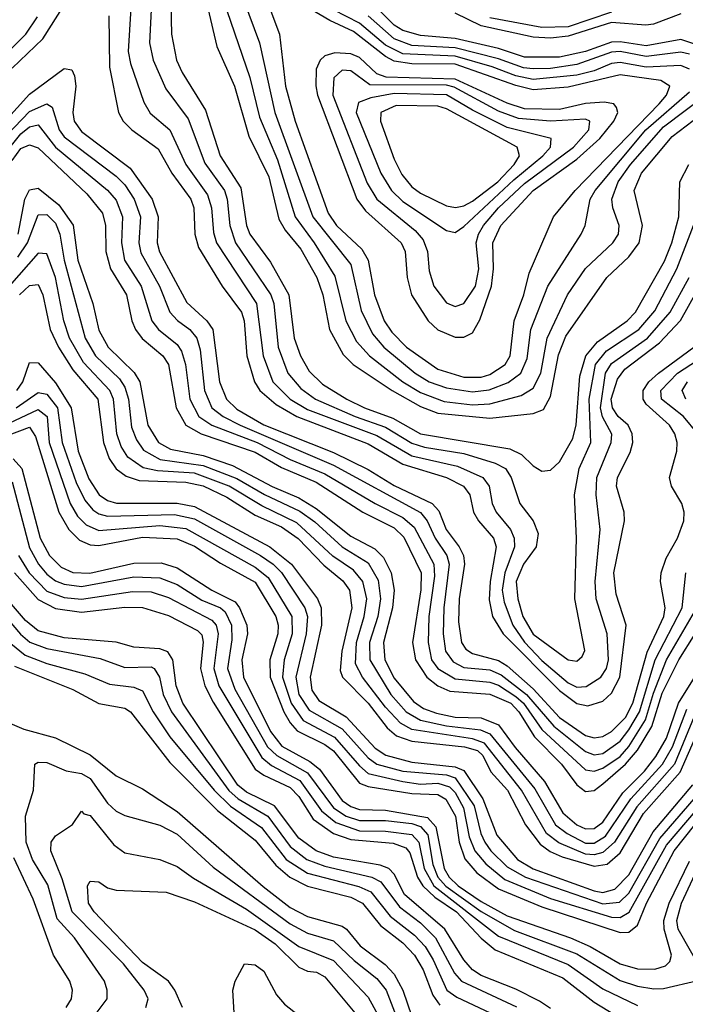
# Model space of a CAD drawing. Header units: inches. Extents: x 501365 to 657855, y 482276 to 547543.
# Tile 833 of 957: x 632708 to 634240, y 486937 to 489203. Entities that reach past the tile are written whole.
import ezdxf

# ---------------------------------------------------------------- set-up
doc = ezdxf.new("R2010")
doc.units = ezdxf.units.IN
doc.header["$MEASUREMENT"] = 0
doc.layers.add('A6438', color=7, linetype='Continuous')

msp = doc.modelspace()

# ---------------------------------------------------------------- linework, layer by layer
at = {"layer": 'A6438', "color": 5}
for points, elevation in [([(633054, 489310), (633056.7, 489170), (633068.5, 489110), (633081.6, 489081.6), (633135.4, 488995.4), (633168.9, 488890), (633216.5, 488816.5), (633230, 488730), (633237.1, 488710), (633284.9, 488644.9), (633327.4, 488570), (633339.7, 488470), (633353.7, 488430), (633374.2, 488394.2), (633404.6, 488364.6), (633460.7, 488330), (633501.3, 488310), (633566.5, 488286.5), (633630, 488249.9), (633836, 488216), (633862.9, 488202.9), (633890, 488176.6), (633910, 488164.1), (633930, 488166.9), (633950, 488185.9), (633980.8, 488239.2), (633989, 488271), (633997.4, 488382.6), (634011.1, 488430), (634037.8, 488462.2), (634105.9, 488510), (634125.1, 488530), (634192.3, 488647.7), (634209.1, 488690), (634225.4, 488750), (634227.6, 488830), (634248.1, 488870)], 3680), ([(632690, 489092.1), (632761, 489159), (632830, 489269.4)], 3620), ([(633012.6, 489272.6), (633006.5, 489150), (633014.7, 489110), (633044.4, 489044.4), (633095.4, 488975.4), (633133.5, 488873.5), (633179.1, 488810), (633185.3, 488790), (633191.4, 488730), (633204.5, 488690), (633286.1, 488570), (633292.9, 488550), (633302.8, 488450), (633324.8, 488390), (633354.6, 488354.6), (633388.7, 488330), (633480.2, 488290), (633550, 488265.3), (633610, 488228.3), (633639.3, 488219.3), (633730, 488204.6), (633802.6, 488182.6), (633825.7, 488170), (633838.9, 488150), (633858.8, 488090), (633890.1, 488050), (633901.1, 488021.1), (633896.6, 487990), (633867.3, 487950), (633850.5, 487910), (633854.1, 487870), (633866.2, 487830), (633890, 487789), (633970, 487730.1), (633990, 487726.9), (634002.3, 487737.7), (634008.8, 487751.2), (633985.5, 487870), (633989.5, 488010), (633984.7, 488110), (633995.8, 488170), (634022.3, 488230), (634019, 488330), (634033.2, 488410), (634058.8, 488441.2), (634132.8, 488490), (634170, 488533.2), (634220.5, 488630), (634266.8, 488750)], 3660), ([(633270, 489266.7), (633305.6, 489170), (633319.8, 489050), (633341.9, 488970), (633417.9, 488757.9), (633437.3, 488730), (633494.9, 488674.9), (633510, 488650.1), (633524.3, 488570), (633546.6, 488510), (633564.2, 488484.2), (633598.2, 488450), (633670, 488399.3), (633730, 488380.7), (633770, 488380.8), (633790, 488386.8), (633824.9, 488410), (633837.1, 488430), (633846, 488510), (633868.1, 488570), (633880.2, 488619.8), (633936.8, 488750), (633986.6, 488810), (634179.6, 489010), (634196.4, 489030), (634204.7, 489050), (634183.5, 489063.5), (634090, 489076.7), (633970, 489048.3), (633890, 489042.3), (633850, 489052), (633710, 489101.1), (633610, 489101.6), (633570, 489107.7), (633550, 489118.3), (633476.2, 489176.2), (633421.7, 489201.7), (633345.9, 489245.9)], 3780), ([(632963.8, 489230), (632957.6, 489130), (632962.6, 489102.6), (632993.3, 489013.3), (633008.3, 488988.3), (633053.2, 488950), (633090, 488870), (633140.2, 488800.2), (633149.1, 488770), (633153.9, 488713.9), (633160.8, 488690), (633253, 488550), (633267.8, 488430), (633290.3, 488370), (633330, 488330), (633370, 488306.4), (633530, 488246.4), (633610, 488199.8), (633715.7, 488175.7), (633773.9, 488150), (633788.1, 488130), (633795.4, 488090), (633804.4, 488070), (633837.5, 488030), (633846.1, 488010), (633846.6, 487990), (633824.5, 487930), (633818.7, 487890), (633822.6, 487862.6), (633843, 487810), (633870, 487770.6), (633910, 487728.5), (633970, 487677.2), (633990, 487667.4), (634011.7, 487668.3), (634045.8, 487690), (634058.4, 487710), (634063.3, 487730), (634060, 487790), (634034.4, 487870), (634032.3, 487910), (634043.6, 488030), (634035.1, 488110), (634036.4, 488150), (634069.5, 488230), (634070.6, 488249.4), (634049, 488289), (634044.9, 488310), (634056.4, 488390), (634070, 488412.4), (634153.1, 488470), (634204.9, 488530), (634249.2, 488610)], 3640), ([(633141, 489230), (633161.7, 489141.7), (633202.4, 489050), (633235.1, 488935.1), (633281.4, 488841.4), (633304, 488744), (633318.8, 488718.8), (633355.2, 488675.2), (633391.9, 488610), (633405.5, 488570), (633420.6, 488490), (633452.6, 488432.6), (633475.5, 488410), (633564.8, 488350), (633630, 488313.4), (633670, 488297.5), (633790, 488286.5), (633890, 488297), (633913.6, 488306.4), (633930, 488336.1), (633948.1, 488431.9), (633965.3, 488474.7), (634059.1, 488610), (634110, 488657.9), (634134, 488690), (634141.6, 488730), (634122.6, 488810), (634138.8, 488850), (634210, 488934.6), (634290, 488995.9)], 3720), ([(633222.5, 489250), (633259.4, 489150), (633295.3, 488990), (633382.2, 488750), (633470, 488639.8), (633493.9, 488533.9), (633520.1, 488480.1), (633545.8, 488450), (633618.3, 488390), (633650.2, 488370.2), (633690, 488355.7), (633750, 488347.2), (633788.5, 488351.5), (633831.8, 488368.2), (633861.3, 488390), (633876.1, 488423.9), (633884.6, 488490), (633923.6, 488590), (634000.5, 488710), (634009.1, 488730), (634021.3, 488790), (634032.1, 488810), (634149.1, 488950), (634250, 489037.5)], 3760), ([(634310, 489131.3), (634230, 489157.9), (634150, 489143.1), (634090, 489152.4), (634070, 489151.4), (634010, 489130), (633950, 489116.8), (633870, 489116.9), (633810, 489136.8), (633710, 489160.3), (633630, 489166.7), (633590, 489178.2), (633570, 489190.7), (633530, 489230.8)], 3720), ([(632661.1, 489110), (632721.4, 489170), (632748.6, 489210)], 3640), ([(632912.5, 489212.5), (632914.3, 489094.3), (632935.2, 488990), (632945.9, 488970), (632965.8, 488950), (633026.2, 488906.2), (633058, 488850), (633101.3, 488790), (633108.1, 488770), (633110.7, 488710), (633119.4, 488679.4), (633173.7, 488590), (633218.6, 488530), (633224.3, 488510), (633230.2, 488430), (633248, 488370), (633260.2, 488350), (633297.7, 488317.7), (633345.9, 488290), (633510, 488227.1), (633590, 488180.6), (633689.9, 488149.9), (633729, 488130), (633743.6, 488110), (633752.1, 488070), (633763.6, 488050), (633798.1, 488010), (633804.6, 487990), (633790.5, 487910), (633788.2, 487868.2), (633796.4, 487830), (633821, 487790), (633950, 487659.6), (633990, 487629.7), (634015.8, 487624.2), (634050, 487635.1), (634070, 487653.1), (634089.6, 487690), (634103.7, 487810), (634080.9, 487880.9), (634075.5, 487930), (634099.8, 488050), (634099.1, 488070), (634081.8, 488130), (634083.9, 488150), (634112.9, 488207.1), (634118.9, 488230), (634117.5, 488250), (634108.1, 488270), (634085.5, 488290), (634072.2, 488310), (634069.6, 488330), (634084.1, 488375.9), (634100.8, 488399.2), (634180.7, 488459.3), (634229, 488511), (634284.2, 488610)], 3620), ([(633184.6, 489224.6), (633237.2, 489070), (633259.4, 488979.4), (633301, 488881), (633341.5, 488750), (633385.5, 488690), (633433.2, 488613.2), (633458.6, 488510), (633482.8, 488462.8), (633512.7, 488430), (633590, 488369.7), (633630, 488345.3), (633684.9, 488324.9), (633750, 488317), (633790, 488318.9), (633861.8, 488338.2), (633890, 488355.2), (633907.7, 488390), (633922.3, 488470), (633968.8, 488570), (634010, 488630.8), (634073.2, 488690), (634086.3, 488710), (634087.6, 488730), (634072.9, 488770), (634071, 488790), (634085.4, 488830), (634113.6, 488870), (634190, 488956.6), (634286.5, 489030)], 3740), ([(634249.6, 489089.6), (634230, 489098), (634150, 489093.9), (634090, 489104.7), (634070, 489102.7), (634030, 489086), (633990, 489075.6), (633890, 489065.9), (633850, 489074.5), (633795.2, 489095.2), (633710, 489119.2), (633590, 489124.6), (633550, 489144.4), (633490, 489195.7), (633430, 489226.4)], 3760), ([(634250, 489123.7), (634230, 489128.3), (634150, 489118.5), (634090, 489130), (634070, 489128.7), (633990, 489100), (633930, 489090.7), (633890, 489089.9), (633867.3, 489092.7), (633810, 489113.3), (633710, 489138.5), (633610, 489144), (633570, 489159.5), (633510, 489212.6)], 3740), ([(634230, 489217.2), (634166.6, 489193.4), (634149, 489191), (634070, 489196.8), (633970, 489165.4), (633930, 489160.7), (633890, 489163.5), (633770, 489189.2), (633710, 489218.5)], 3680), ([(634070, 489220.7), (633970, 489187), (633910, 489185.2), (633790, 489207.8)], 3660), ([(632637, 488930), (632730, 489032), (632810, 489090.7), (632827.7, 489087.7), (632834.1, 489074.1), (632836.7, 489050), (632830, 488990), (632832.7, 488970), (632850, 488946.2), (632961.8, 488861.8), (633012.2, 488790), (633026.7, 488750), (633024.2, 488690), (633029.3, 488669.3), (633092.4, 488552.4), (633138.3, 488510), (633152.1, 488490), (633167.7, 488370), (633183.5, 488330), (633207.3, 488307.3), (633270, 488270.9), (633430, 488206.8), (633510, 488167.8), (633570, 488131.2), (633657.2, 488090), (633672.6, 488072.6), (633689.6, 488029.6), (633719.6, 487990), (633729.1, 487970), (633731.4, 487950), (633719.4, 487870), (633717.8, 487817.8), (633724.6, 487770), (633734.4, 487754.4), (633750, 487744.2), (633810, 487728.2), (633830, 487716.1), (633890, 487663.2), (633950, 487597), (634010, 487556.1), (634030, 487550.4), (634050, 487553.3), (634070, 487564.8), (634102.4, 487597.6), (634119.4, 487630), (634152.2, 487747.8), (634190.3, 487830), (634193.6, 487850), (634183.2, 487910), (634184.7, 487930), (634195.9, 487964.1), (634221.7, 488010), (634236.7, 488050), (634237.5, 488070), (634231.9, 488090), (634207.9, 488130), (634203.5, 488150), (634220.1, 488210), (634220.9, 488230), (634215.6, 488250), (634203.9, 488270), (634150, 488318.7), (634143.2, 488330), (634143, 488350), (634156.2, 488370), (634178.4, 488390), (634259.3, 488450)], 3580), ([(632660.3, 488919.7), (632730, 488991.7), (632770, 489009.7), (632782.2, 489002.2), (632798.4, 488950), (632810, 488934.1), (632930, 488843.1), (632950, 488822.9), (632971.1, 488790), (632985.4, 488750), (632982, 488690), (632986.4, 488666.4), (633029.8, 488590), (633053.4, 488530), (633070.7, 488510.7), (633099.4, 488490), (633115.6, 488470), (633123.3, 488443.3), (633132.8, 488350), (633150.3, 488310), (633176.2, 488290), (633215.1, 488270), (633430, 488178), (633630, 488069.1), (633645.9, 488050), (633663.9, 488010), (633690.8, 487970), (633696.4, 487950), (633684, 487850), (633682.5, 487790), (633687.9, 487750), (633705.4, 487725.4), (633730, 487712.4), (633790, 487706.7), (633815.8, 487695.8), (633874.6, 487650), (633937, 487577), (634010, 487519), (634030, 487511.6), (634050, 487514.4), (634090, 487543.1), (634110, 487568.7), (634134.4, 487610), (634170.6, 487730), (634232.4, 487850), (634241, 487930)], 3560), ([(632669.6, 488890), (632710, 488941), (632730, 488957), (632750, 488961.6), (632790, 488910), (632910, 488811.1), (632930, 488788), (632944.6, 488750), (632941.7, 488690), (632948.6, 488650), (632987, 488590), (633011.7, 488510), (633027, 488490), (633070, 488456.1), (633080.4, 488440.4), (633089.6, 488410), (633099.6, 488330), (633119.9, 488290), (633150.1, 488270), (633254.5, 488230), (633330, 488191.4), (633410, 488158.1), (633525.6, 488090), (633590, 488057.7), (633615.6, 488035.6), (633660.9, 487950), (633662.8, 487922.8), (633649.4, 487830), (633647.7, 487770), (633655.7, 487730), (633670.3, 487710.3), (633710, 487686), (633790, 487678.9), (633810, 487671.6), (633850, 487645.6), (633867.3, 487630), (633910, 487569.9), (634010, 487477.1), (634030, 487473.5), (634050, 487480.5), (634090, 487507.5), (634110, 487530.4), (634148, 487592), (634166.5, 487653.5), (634197, 487730), (634266.9, 487850)], 3540), ([(632690, 488879.3), (632710, 488906.7), (632730, 488915.1), (632750, 488908.8), (632862.5, 488802.4), (632898.1, 488758.1), (632905.1, 488730), (632905.5, 488670), (632916.7, 488630), (632953.1, 488570), (632965.4, 488510), (632973.9, 488490), (632989.6, 488469.6), (633037.4, 488430), (633049.8, 488410), (633068, 488310), (633090.4, 488270.4), (633125.7, 488250), (633250, 488207.9), (633310, 488172.6), (633390, 488139), (633497.6, 488070), (633570, 488033.7), (633592, 488012), (633631.9, 487930), (633630.8, 487890.8), (633612.2, 487770), (633618.7, 487730), (633645.2, 487690), (633670.4, 487670.4), (633698.2, 487658.2), (633790, 487650.9), (633838, 487630), (633856.9, 487610), (633893, 487553), (633954.9, 487490), (633990, 487442), (634010, 487427.1), (634030, 487429.3), (634050, 487444.9), (634102.6, 487490), (634130, 487521.7), (634163.2, 487576.8), (634187, 487653), (634225.1, 487730), (634300.3, 487850)], 3520), ([(632704.2, 488710), (632719.6, 488790), (632730, 488811.9), (632750, 488815.4), (632797.5, 488777.5), (632830.4, 488730.4), (632841.2, 488650), (632875.7, 488550), (632890, 488488.6), (632911, 488450), (632971.4, 488391.4), (632984.2, 488370), (633002.8, 488270), (633027, 488230), (633054.5, 488214.5), (633130, 488200.1), (633197.5, 488177.5), (633289, 488129), (633350, 488103.2), (633390, 488078.1), (633470, 488014.4), (633525.5, 487985.5), (633545.2, 487965.2), (633563, 487930), (633569.9, 487890), (633566, 487850), (633545.3, 487770), (633548.1, 487730), (633570, 487688), (633614.1, 487634.1), (633637.6, 487617.6), (633666.9, 487606.9), (633710, 487598.3), (633770, 487596.8), (633810, 487580.6), (633847.9, 487527.9), (633915.5, 487450), (633957.9, 487378), (633990, 487350.2), (634010, 487340.8), (634030, 487341.8), (634050, 487356.6), (634096.4, 487423.6), (634146.1, 487473.9), (634172.4, 487507.6), (634196.7, 487550), (634224.5, 487630), (634290, 487736.2)], 3480), ([(632703.1, 488656.9), (632725.3, 488690), (632750, 488754.4), (632770, 488755), (632790, 488735.2), (632800, 488710), (632809.8, 488649.8), (632858, 488470), (632882.1, 488430), (632937, 488377), (632950, 488357.4), (632958.3, 488330), (632965.3, 488265.3), (632976.2, 488236.2), (632992.5, 488212.5), (633030.9, 488190.9), (633130, 488177.5), (633207.7, 488147.7), (633270.8, 488110.8), (633352.5, 488072.5), (633387.3, 488047.3), (633449.9, 487989.9), (633510, 487953.5), (633533.1, 487913.1), (633538.5, 487870), (633531.8, 487830), (633512.9, 487770), (633513.5, 487730), (633561.8, 487650), (633597.6, 487610), (633630, 487590.8), (633690, 487577.9), (633768.7, 487568.7), (633790, 487559.5), (633893.2, 487433.2), (633941.4, 487350), (633968.1, 487330), (634010, 487308.2), (634030, 487307.8), (634055.9, 487324.1), (634114.3, 487410), (634187.6, 487490), (634210.5, 487529.5), (634243.5, 487616.5)], 3460), ([(634260.3, 487599.7), (634215, 487490), (634128.4, 487391.6), (634077.2, 487310), (634050, 487286.3), (634030, 487280.9), (634010, 487282.5), (633948.8, 487308.8), (633920.5, 487330), (633862.7, 487430), (633777.8, 487537.8), (633750, 487548.2), (633610, 487569.3), (633584.1, 487584), (633550, 487621.2), (633497.1, 487690), (633480.6, 487720.6), (633482.8, 487770), (633500.7, 487830), (633506.8, 487870), (633497.7, 487910), (633476.3, 487936.3), (633428.5, 487968.5), (633345.6, 488045.6), (633264.8, 488084.8), (633190, 488129.9), (633110, 488159.5), (633025, 488165), (632991.7, 488171.7), (632956.3, 488196.3), (632940.9, 488220.9), (632931.3, 488250), (632923.5, 488330), (632915.3, 488350), (632854.1, 488414.1), (632822.5, 488470), (632809.5, 488510), (632789.9, 488609.9), (632770, 488664.5), (632750, 488665.8), (632683, 488590)], 3440), ([(632707.5, 488570), (632730, 488591.5), (632750, 488593.8), (632760.8, 488570), (632777.9, 488490), (632797.2, 488450), (632830, 488397.5), (632887.8, 488330), (632900.6, 488230), (632913.6, 488193.6), (632929.8, 488169.8), (632952.6, 488152.6), (632983, 488143), (633090, 488139.1), (633130, 488130.4), (633184.5, 488104.5), (633250, 488062.7), (633310, 488036.1), (633348.9, 488008.9), (633407.7, 487947.7), (633451.8, 487911.8), (633466.9, 487890), (633472.2, 487850), (633449.3, 487750), (633445.7, 487705.7), (633451, 487690), (633510, 487630.4), (633553.6, 487573.6), (633575.4, 487555.4), (633610, 487542.6), (633731.8, 487530), (633761.2, 487521.2), (633774, 487510), (633792.3, 487472.3), (633831, 487430), (633872.3, 487350), (633905.5, 487305.5), (633928.9, 487288.9), (633956.8, 487276.8), (634030, 487255.2), (634060.1, 487259.9), (634090, 487285.9), (634144, 487376), (634228.4, 487471.6), (634280.5, 487590)], 3420), ([(632700.7, 488350), (632714.5, 488370), (632730, 488414.3), (632750, 488413.4), (632790, 488367.5), (632825.9, 488310), (632841.9, 488210), (632866.7, 488146.7), (632890.9, 488110), (632910, 488097), (632930.7, 488090.7), (633070, 488090.4), (633110, 488082.7), (633283.1, 487990), (633333.6, 487950), (633393, 487870), (633401.8, 487850), (633402.2, 487810), (633376.1, 487690), (633380.1, 487660.1), (633396, 487636), (633459.1, 487599.1), (633526.3, 487526.3), (633550.4, 487510.4), (633610, 487494.2), (633710, 487484), (633730, 487475), (633774, 487410), (633806.3, 487326.3), (633853.4, 487270), (633890, 487249), (634030, 487198.2), (634050, 487194.7), (634078.1, 487201.9), (634110, 487234.8), (634165.7, 487334.3), (634257.4, 487442.6)], 3380), ([(634268.6, 488250), (634236.2, 488290), (634185.5, 488330), (634183.4, 488350), (634222, 488390), (634283.1, 488430)], 3560), ([(634241.2, 488330), (634232.6, 488350), (634245.4, 488370)], 3540), ([(632699.1, 488310), (632750, 488345.1), (632770, 488341.3), (632794.9, 488310), (632805.4, 488230), (632837.8, 488137.8), (632857.3, 488097.3), (632875.6, 488075.6), (632890, 488066), (632910, 488060.6), (633064.3, 488064.3), (633110, 488054.2), (633262.2, 487970), (633291.4, 487950), (633310, 487930.8), (633363.9, 487850), (633370, 487830), (633366.9, 487790), (633343.4, 487690), (633350.6, 487650), (633374.1, 487614.1), (633450, 487570.9), (633510, 487504.3), (633530, 487490), (633590, 487474), (633690, 487465.6), (633710, 487458.6), (633753.7, 487393.7), (633769, 487330), (633778.4, 487310), (633792.5, 487290), (633830, 487253.5), (633872.4, 487230), (634050, 487168.3), (634088.1, 487171.9), (634110, 487192.7), (634181.2, 487318.8), (634270, 487421.7)], 3360), ([(632670, 488268.8), (632750, 488306.4), (632770.8, 488290), (632775.5, 488230), (632823.5, 488090), (632840.9, 488060.9), (632860.8, 488040.8), (632890, 488027.6), (633030, 488039.1), (633090, 488032.5), (633250, 487943.6), (633279.6, 487919.6), (633334.4, 487830), (633335.1, 487790), (633316.3, 487730), (633312.8, 487690), (633332.6, 487630), (633360, 487590), (633432, 487552), (633490, 487485.6), (633510, 487468.6), (633590, 487449.9), (633630, 487444.1), (633670, 487445.7), (633697.3, 487437.3), (633710, 487424.4), (633729.6, 487389.6), (633742.7, 487322.7), (633755.3, 487290), (633780.7, 487260.6), (633824.7, 487224.7), (633930, 487180.5), (634070, 487137.3), (634090, 487136.9), (634110.9, 487149.1), (634197, 487303), (634290, 487413.2)], 3340), ([(632650, 488235.8), (632730, 488265.4), (632744, 488244), (632797.7, 488070), (632820.9, 488030), (632845.2, 488005.2), (632870, 487994.4), (632890, 487993.4), (632990, 488012.1), (633070, 488008.2), (633110, 487991.9), (633170, 487952.5), (633250, 487909.1), (633297.1, 487830), (633302.6, 487810), (633301.6, 487790), (633283.6, 487730), (633284.3, 487690), (633315.8, 487610), (633330, 487584.7), (633346.7, 487566.7), (633410, 487535.1), (633430, 487520.5), (633490, 487446.4), (633510, 487438.5), (633610, 487422.1), (633670, 487420), (633689, 487409), (633711.2, 487370), (633719.6, 487310), (633732.2, 487272.2), (633760, 487240), (633810, 487202.9), (633910, 487161.2), (634090, 487102.3), (634110, 487103.1), (634130, 487119), (634150.4, 487170), (634214.6, 487290), (634309.6, 487410)], 3320), ([(632692.3, 488192.3), (632712.8, 488170), (632754.8, 488010), (632776.4, 487970), (632803.1, 487943.1), (632830, 487930.9), (632869.1, 487929.1), (632970, 487952.7), (633033, 487953), (633070, 487941.5), (633150, 487890.6), (633203.3, 487863.3), (633213.9, 487850), (633230.6, 487810), (633231.8, 487790), (633218.8, 487730), (633222.9, 487690), (633284.9, 487564.9), (633311.3, 487531.3), (633375.6, 487495.6), (633398, 487478), (633450, 487406), (633470, 487392), (633490, 487385.4), (633550, 487383.6), (633646.7, 487366.7), (633665.5, 487345.5), (633684.5, 487250), (633696.4, 487230), (633717.1, 487210), (633770, 487173.5), (633830, 487140.5), (633975.3, 487090), (634020.8, 487070), (634090, 487030.2), (634130, 487019.1), (634170, 487017.8), (634194.5, 487025.5), (634204.2, 487035.8), (634208.5, 487050), (634191.4, 487110), (634190.7, 487130), (634203.2, 487170), (634250, 487266.9)], 3280), ([(632690, 488139.4), (632730, 487987.6), (632750.8, 487950), (632770, 487926.9), (632790, 487911.8), (632810, 487903.9), (632850, 487899), (632970, 487921), (633030, 487919), (633070, 487903.4), (633127.2, 487867.2), (633169.9, 487849.9), (633180.5, 487840.5), (633194.9, 487810), (633195.7, 487775.7), (633186.2, 487710), (633202.6, 487662.6), (633278.3, 487530), (633299.8, 487510), (633370, 487469.5), (633430, 487389.5), (633459.5, 487370), (633490, 487360.4), (633550, 487360), (633610, 487353.2), (633630, 487346.5), (633647.2, 487327.2), (633658.8, 487258.8), (633669.9, 487230), (633688.7, 487208.7), (633770, 487150.6), (633846.6, 487106.6), (633990, 487053.5), (634090, 486992.2), (634130, 486978.5), (634167.5, 486972.5), (634190, 486973.1), (634268.5, 486991.5)], 3260), ([(632704.9, 487970), (632729.5, 487930), (632770, 487888.3), (632810, 487873.5), (632850, 487869.7), (632967.4, 487887.4), (633010, 487886.4), (633050, 487873.7), (633150, 487821.4), (633159.9, 487810), (633164.7, 487790), (633154.8, 487710), (633166, 487670), (633264.8, 487504.8), (633287, 487487), (633352.2, 487452.2), (633402.2, 487382.2), (633435.3, 487355.3), (633490, 487336.5), (633550, 487335.7), (633610, 487327.6), (633626.7, 487310), (633638.4, 487250), (633661.1, 487210), (633810, 487094.1), (633970, 487028.9), (634050, 486972.7), (634130, 486934.3)], 3240), ([(633930, 486927.8), (633904.5, 486944.5), (633850, 486972.1), (633770, 487003.7), (633750, 487016.8), (633730, 487039.8), (633686.3, 487110), (633593.4, 487190), (633570, 487236.6), (633557.8, 487250), (633537.3, 487257.3), (633430, 487276.1), (633390, 487290), (633350, 487319.6), (633294.2, 487394.2), (633230, 487425.7), (633210, 487441.7), (633083.5, 487630), (633068.1, 487670), (633060.4, 487730), (633048.7, 487748.7), (633030, 487755.6), (632970, 487759.1), (632930, 487770.5), (632810, 487780.9), (632750, 487797), (632720.7, 487820.7), (632637.4, 487917.4)], 3180), ([(632695.6, 487930), (632750, 487868.6), (632790, 487847.8), (632850, 487839.6), (632950, 487851.4), (632990.4, 487850.4), (633050, 487831.8), (633117.1, 487797.1), (633127.2, 487787.2), (633130.3, 487770.3), (633124.2, 487710), (633133.9, 487670), (633152.8, 487632.8), (633250, 487478.5), (633270, 487464.4), (633330, 487436.1), (633350, 487415.1), (633383.4, 487363.4), (633429.9, 487329.9), (633470, 487316.3), (633567.7, 487307.7), (633596.9, 487296.9), (633605.8, 487285.9), (633623.1, 487230), (633635.9, 487210), (633663.6, 487183.6), (633713.5, 487150), (633770, 487089.4), (633802.6, 487062.6), (633957.9, 486997.9), (634030, 486942.2), (634150, 486868.8)], 3220), ([(632616.9, 487896.9), (632709.3, 487789.3), (632731, 487771), (632770, 487756), (632893, 487733), (632950, 487712.3), (633010, 487714.1), (633017.5, 487710), (633029.5, 487690), (633037.7, 487650), (633056.7, 487610), (633189, 487429), (633210.2, 487410.2), (633279, 487370), (633330, 487300.3), (633368.4, 487270), (633410, 487254.8), (633518.1, 487230), (633539.2, 487219.2), (633581.6, 487161.6), (633630, 487124.8), (633664.7, 487090), (633708.5, 487008.5), (633724.5, 486990), (633851.1, 486931.1)], 3160), ([(632687.2, 487767.2), (632720.5, 487740.5), (632770, 487721.6), (632857.9, 487697.9), (632914.1, 487674.1), (632970, 487666.7), (632990, 487658.4), (633015.1, 487610), (633053.1, 487553.1), (633155.1, 487430), (633192.9, 487392.9), (633264, 487344), (633321.4, 487270), (633370, 487239.3), (633488.5, 487208.5), (633515.6, 487195.6), (633560.2, 487140.2), (633616.4, 487096.4), (633640.8, 487070), (633659.5, 487039.5), (633690.9, 486970), (633713.6, 486953.6), (633830, 486899.4)], 3140), ([(632695.4, 487715.4), (632830, 487661.4), (632890, 487629.5), (632950, 487618.7), (632962.5, 487610), (633053.5, 487493.5), (633163.3, 487383.3), (633250, 487314.5), (633297, 487257), (633329.8, 487230), (633370, 487208.7), (633470, 487183.5), (633497, 487170), (633538.1, 487118.1), (633590, 487078.2), (633616.5, 487050), (633636.5, 487016.5), (633658.4, 486958.4), (633675, 486935)], 3120), ([(632650, 487598.6), (632716.9, 487570), (632790, 487550.5), (632870, 487511.1), (632930, 487462.7), (632990, 487433), (633070, 487380.9), (633268.1, 487208.1), (633330, 487160.2), (633370, 487138.9), (633450, 487117.3), (633459.8, 487110), (633491.6, 487071.6), (633548.8, 487028.7), (633570, 487006.2), (633589.3, 486970), (633610, 486909.3)], 3080), ([(632879.1, 486910), (632908.6, 486950), (632909.1, 486970), (632902.7, 486990), (632833.7, 487090), (632794, 487134), (632772, 487212), (632736.8, 487270), (632722.2, 487310), (632720.6, 487370), (632739.6, 487430), (632742.5, 487490), (632750, 487494.6), (632770, 487493.8), (632814.8, 487474.8), (632850, 487468.2), (632870, 487457), (632910, 487399.7), (632930, 487381.6), (632950, 487371.7), (633030, 487349.1), (633070, 487328.8), (633153.1, 487253.1), (633330, 487122.2), (633370, 487101.2), (633430, 487083.1), (633477.8, 487037.8), (633530, 486996.6), (633551.1, 486970), (633582.1, 486890)], 3060), ([(632997.9, 486930), (633003.5, 486950), (632994.3, 486970), (632946.3, 487030), (632828.6, 487150), (632805.7, 487225.7), (632779.1, 487290), (632780.2, 487310), (632790, 487324.5), (632829.4, 487350.6), (632850, 487382), (632855.6, 487375.6), (632870, 487371.5), (632924, 487304), (632950, 487285.8), (633030, 487270.5), (633070, 487254.4), (633107.4, 487227.4), (633230, 487156.3), (633350, 487070.2), (633430, 487037.9), (633510, 486953.5), (633566.4, 486850)], 3040), ([(632814.4, 486930), (632827.2, 486950), (632829.1, 486970), (632822.9, 486990), (632785.1, 487050), (632738.9, 487179), (632694.3, 487274.3)], 3080), ([(634280.7, 487010), (634223.3, 487110), (634220.8, 487130), (634231.3, 487170), (634277.7, 487270)], 3260), ([(633082.2, 486930), (633064.9, 486970), (633049.9, 486990), (632990, 487033), (632878.8, 487150), (632866.3, 487170), (632864, 487210), (632870, 487220.2), (632890, 487219.3), (632910, 487205.4), (632930, 487199.8), (633044.6, 487195.4), (633110, 487173.1), (633250, 487108.6), (633295.9, 487075.9), (633350, 487022.3), (633370, 487013.7), (633391.2, 487011.2), (633410, 487000.1), (633510, 486880.5)], 3020), ([(633204.3, 486864.3), (633198.6, 486970), (633203.7, 486990), (633225.1, 487030), (633250, 487028.3), (633270, 487013.6), (633299.1, 486959.1), (633317.2, 486937.2), (633403, 486870)], 2980)]:
    msp.add_lwpolyline(points, dxfattribs=dict(at, elevation=elevation))
for points, elevation in [([(633432.9, 489127.1), (633410, 489119.9), (633399.3, 489110), (633390.4, 489089.6), (633389.2, 489050.8), (633393.3, 489030), (633483.6, 488790), (633503.5, 488763.5), (633585.5, 488690), (633595.4, 488670), (633599.8, 488610), (633609.6, 488570), (633647.6, 488510), (633670, 488489.2), (633710, 488472.4), (633730, 488472.4), (633750, 488482.5), (633767.3, 488512.7), (633793.6, 488590), (633798.3, 488630), (633796.9, 488690), (633814.9, 488730), (633889.6, 488810), (633990, 488882.7), (634042.9, 488930), (634075.4, 488970), (634084.5, 488990), (634081.4, 489001.4), (634075.2, 489010), (634053.2, 489013.2), (634010, 489010.3), (633950, 488996.3), (633870, 488998.5), (633830, 489011.3), (633710, 489066.7), (633551.4, 489071.4), (633530, 489078.8), (633490, 489116), (633470, 489125)], 3820), ([(633450, 489087.2), (633430.6, 489069.4), (633428.2, 489030), (633507.3, 488827.3), (633530, 488790), (633617.9, 488717.9), (633636.5, 488696.5), (633646.5, 488670), (633650, 488625.3), (633660.8, 488590), (633690, 488551.6), (633710, 488543.4), (633730, 488550.1), (633757.2, 488590), (633764.8, 488630), (633758.8, 488690), (633763.5, 488710), (633775.2, 488730), (633810, 488770), (633870, 488826.2), (633982.2, 488910), (634017.5, 488950), (634020.5, 488970), (634010, 488974.6), (633929.9, 488970.1), (633855.9, 488975.9), (633810, 488993), (633708.2, 489048.2), (633690, 489052.3), (633513.7, 489053.7), (633470, 489085.4)], 3840), ([(633570, 489033.4), (633516.3, 489023.6), (633487.5, 489012.5), (633482.5, 488990), (633539.3, 488850), (633563.8, 488810), (633590, 488784.7), (633690, 488718.2), (633710, 488713.2), (633730, 488727.1), (633845.1, 488834.9), (633911.9, 488890), (633929.6, 488910), (633931.3, 488930), (633830, 488955.4), (633750, 488995), (633690, 489030.6)], 3860), ([(633574.5, 489005.5), (633538.8, 488990), (633537.9, 488970), (633570, 488882.3), (633587.1, 488847.1), (633610, 488818.5), (633630, 488803.9), (633690, 488775.3), (633711.2, 488771.2), (633730, 488774.6), (633750, 488785.3), (633808.1, 488830), (633845.7, 488870), (633858.3, 488890), (633852.7, 488910), (633690, 488998.3), (633670, 489004.1)], 3880)]:
    msp.add_lwpolyline(points, close=True, dxfattribs=dict(at, elevation=elevation))

doc.saveas('drawing.dxf')
